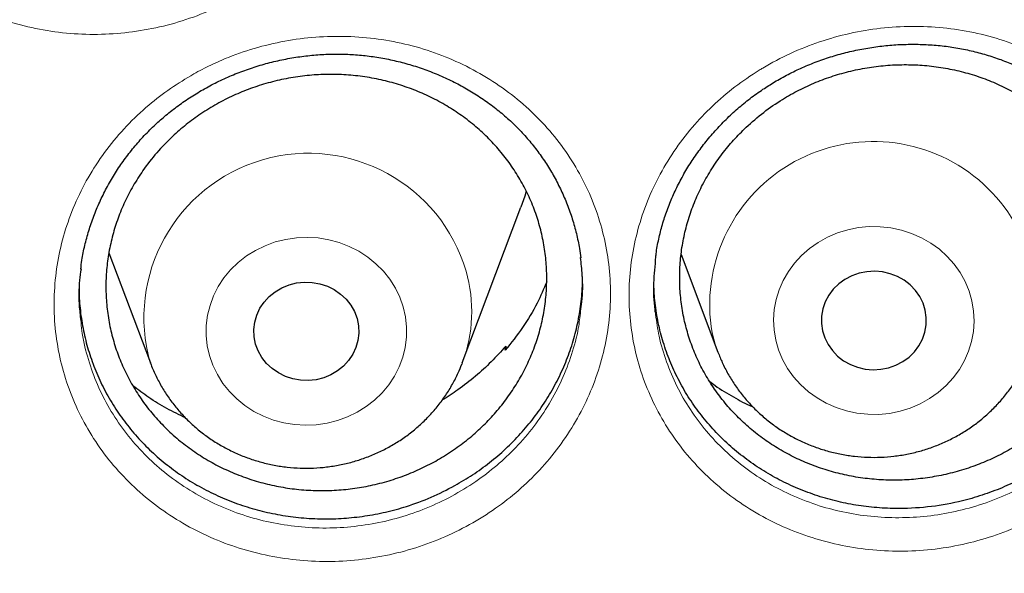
# Model space of a CAD drawing. Header units: millimetres. Extents: x 8 to 778, y 12 to 1829.
# Tile 308 of 334: x 389.25 to 396.75, y 1676.36 to 1680.58. Entities that reach past the tile are written whole.
import ezdxf

# ---------------------------------------------------------------- set-up
doc = ezdxf.new("R2010")
doc.units = ezdxf.units.MM

msp = doc.modelspace()

# ---------------------------------------------------------------- linework, layer by layer
at = {"color": 7, "linetype": 'Continuous', "lineweight": 30}
for p, q in [((392.6256, 1677.9612), (393.0726, 1679.1495)), ((389.9331, 1678.8019), (390.2494, 1677.9612)), ((394.2926, 1678.7885), (394.5727, 1678.0437)), ((392.9527, 1678.0582), (392.956, 1678.0898)), ((392.956, 1678.0898), (392.9602, 1678.0675)), ((394.5727, 1678.0437), (394.5765, 1678.034)), ((392.6256, 1677.9612), (392.622, 1677.9518))]:
    msp.add_line(p, q, dxfattribs=at)
at = {"color": 7, "linetype": 'Continuous', "lineweight": 30, "flags": 128}
for points in [[(393.1131, 1679.2724), (393.1012, 1679.2326), (393.0726, 1679.1495)], [(395.3696, 1678.2072), (395.3863, 1678.1534), (395.4115, 1678.1025), (395.4444, 1678.0556), (395.4844, 1678.014), (395.5306, 1677.9783), (395.5819, 1677.9496), (395.6372, 1677.9283), (395.6953, 1677.915), (395.7548, 1677.91), (395.8145, 1677.9133), (395.873, 1677.925), (395.929, 1677.9447), (395.9812, 1677.972), (396.0285, 1678.0063), (396.0698, 1678.0469), (396.1042, 1678.0927), (396.131, 1678.1429), (396.1494, 1678.1962), (396.1592, 1678.2516), (396.1601, 1678.3077), (396.1521, 1678.3632), (396.1353, 1678.4171), (396.1102, 1678.468), (396.0773, 1678.5148), (396.0373, 1678.5565), (395.9911, 1678.5921), (395.9398, 1678.6209), (395.8844, 1678.6421), (395.8264, 1678.6554), (395.7668, 1678.6605), (395.7071, 1678.6571), (395.6487, 1678.6454), (395.5927, 1678.6257), (395.5405, 1678.5984), (395.4932, 1678.5641), (395.4519, 1678.5236), (395.4174, 1678.4777), (395.3907, 1678.4275), (395.3722, 1678.3742), (395.3624, 1678.3189), (395.3615, 1678.2628), (395.3696, 1678.2072)], [(391.8239, 1678.2999), (391.835, 1678.2447), (391.8372, 1678.1887), (391.8305, 1678.133), (391.8151, 1678.0788), (391.7912, 1678.0274), (391.7593, 1677.9799), (391.7203, 1677.9374), (391.675, 1677.9008), (391.6244, 1677.8709), (391.5696, 1677.8485), (391.5119, 1677.834), (391.4525, 1677.8277), (391.3927, 1677.8298), (391.334, 1677.8402), (391.2775, 1677.8588), (391.2247, 1677.885), (391.1766, 1677.9183), (391.1343, 1677.9579), (391.0988, 1678.0031), (391.0709, 1678.0527), (391.0511, 1678.1056), (391.04, 1678.1607), (391.0378, 1678.2168), (391.0445, 1678.2725), (391.06, 1678.3267), (391.0839, 1678.3781), (391.1157, 1678.4256), (391.1547, 1678.4681), (391.2, 1678.5047), (391.2506, 1678.5345), (391.3054, 1678.5569), (391.3631, 1678.5715), (391.4225, 1678.5777), (391.4823, 1678.5756), (391.541, 1678.5652), (391.5975, 1678.5467), (391.6503, 1678.5205), (391.6984, 1678.4872), (391.7407, 1678.4475), (391.7762, 1678.4024), (391.8041, 1678.3528), (391.8239, 1678.2999)]]:
    msp.add_lwpolyline(points, dxfattribs=at)
at = {"color": 8, "linetype": 'Continuous', "lineweight": 0, "flags": 128}
for points in [[(395.0139, 1678.1363), (395.0354, 1678.0614), (395.0655, 1677.9891), (395.1037, 1677.9203), (395.1496, 1677.8558), (395.2026, 1677.7963), (395.2623, 1677.7425), (395.3277, 1677.6951), (395.3983, 1677.6547), (395.4731, 1677.6216), (395.5512, 1677.5963), (395.6318, 1677.5791), (395.714, 1677.5701), (395.7967, 1677.5696), (395.8789, 1677.5774), (395.9598, 1677.5935), (396.0384, 1677.6178), (396.1136, 1677.6498), (396.1848, 1677.6893), (396.251, 1677.7358), (396.3114, 1677.7888), (396.3654, 1677.8475), (396.4123, 1677.9114), (396.4516, 1677.9797), (396.4827, 1678.0516), (396.5054, 1678.1262), (396.5194, 1678.2026), (396.5245, 1678.28), (396.5206, 1678.3575), (396.5078, 1678.4342), (396.4862, 1678.5091), (396.4562, 1678.5813), (396.418, 1678.6501), (396.3721, 1678.7147), (396.319, 1678.7741), (396.2594, 1678.8279), (396.1939, 1678.8753), (396.1234, 1678.9158), (396.0486, 1678.9488), (395.9704, 1678.9742), (395.8898, 1678.9914), (395.8077, 1679.0003), (395.725, 1679.0009), (395.6427, 1678.993), (395.5619, 1678.9769), (395.4833, 1678.9527), (395.408, 1678.9206), (395.3369, 1678.8811), (395.2707, 1678.8346), (395.2102, 1678.7817), (395.1562, 1678.7229), (395.1094, 1678.659), (395.0701, 1678.5907), (395.0389, 1678.5189), (395.0162, 1678.4443), (395.0023, 1678.3678), (394.9972, 1678.2904), (395.0011, 1678.2129), (395.0139, 1678.1363)], [(392.1751, 1678.3882), (392.1922, 1678.3122), (392.2004, 1678.2351), (392.1996, 1678.1575), (392.1899, 1678.0804), (392.1714, 1678.0048), (392.1443, 1677.9315), (392.1089, 1677.8614), (392.0657, 1677.7953), (392.015, 1677.734), (391.9576, 1677.6782), (391.8941, 1677.6285), (391.8253, 1677.5855), (391.7519, 1677.5498), (391.6748, 1677.5217), (391.5949, 1677.5017), (391.5132, 1677.4898), (391.4306, 1677.4863), (391.3481, 1677.4912), (391.2666, 1677.5044), (391.1871, 1677.5259), (391.1106, 1677.5552), (391.0379, 1677.5922), (390.9699, 1677.6363), (390.9074, 1677.6871), (390.851, 1677.7438), (390.8016, 1677.806), (390.7596, 1677.8729), (390.7256, 1677.9436), (390.6999, 1678.0173), (390.6828, 1678.0932), (390.6746, 1678.1704), (390.6754, 1678.248), (390.6851, 1678.325), (390.7036, 1678.4006), (390.7307, 1678.4739), (390.7661, 1678.544), (390.8093, 1678.6101), (390.86, 1678.6715), (390.9174, 1678.7273), (390.9809, 1678.777), (391.0497, 1678.8199), (391.1231, 1678.8556), (391.2002, 1678.8837), (391.2801, 1678.9038), (391.3618, 1678.9156), (391.4444, 1678.9191), (391.5269, 1678.9142), (391.6084, 1678.901), (391.6879, 1678.8796), (391.7644, 1678.8502), (391.8371, 1678.8133), (391.9051, 1678.7691), (391.9676, 1678.7184), (392.024, 1678.6616), (392.0734, 1678.5994), (392.1154, 1678.5326), (392.1494, 1678.4619), (392.1751, 1678.3882)], [(394.5284, 1678.1914), (394.5547, 1678.0955), (394.5727, 1678.0437)]]:
    msp.add_lwpolyline(points, dxfattribs=at)
at = {"color": 8, "linetype": 'Continuous', "lineweight": 0}
for centre, radius, start, end in [((395.7561, 1678.404), 1.246, 343.19569, 189.82156), ((391.4529, 1678.3076), 1.2524, 16.37191, 195.98576), ((391.5838, 1678.3546), 1.1136, 339.31571, 15.95057)]:
    msp.add_arc(centre, radius, start, end, dxfattribs=at)
for points, knots in [([(374.4372, 1707.7458), (374.9494, 1707.7397), (375.9737, 1707.7275), (377.5073, 1707.6288), (379.0349, 1707.4715), (380.5537, 1707.2502), (382.0516, 1706.9684), (383.5261, 1706.6277), (384.9748, 1706.2299), (386.4038, 1705.7738), (387.819, 1705.2571), (389.2173, 1704.6796), (390.5954, 1704.0412), (391.9422, 1703.3466), (393.2551, 1702.597), (394.524, 1701.7988), (395.7473, 1700.9546), (396.9235, 1700.067), (398.0577, 1699.1326), (399.1544, 1698.1471), (400.2107, 1697.1115), (401.2235, 1696.027), (402.1844, 1694.9016), (403.0917, 1693.7378), (403.9385, 1692.5447), (404.7243, 1691.3256), (405.4489, 1690.0833), (406.1156, 1688.8127), (406.7269, 1687.5085), (407.2804, 1686.1725), (407.7736, 1684.8069), (408.2025, 1683.4222), (408.5657, 1682.0212), (408.8623, 1680.615), (409.0877, 1679.2063), (409.2271, 1678.0849), (409.2687, 1677.4296), (409.2804, 1677.2455)], [0, 0, 0, 0, 0.0292964, 0.0585927, 0.0878891, 0.1171854, 0.1464818, 0.1752551, 0.2040284, 0.2328017, 0.261575, 0.2908713, 0.3201677, 0.3494641, 0.3787604, 0.4080568, 0.4368301, 0.4656034, 0.4943767, 0.52315, 0.5524463, 0.5817427, 0.611039, 0.6403354, 0.6696318, 0.6984051, 0.7271784, 0.7559517, 0.7847249, 0.8140213, 0.8433177, 0.872614, 0.9019104, 0.9312068, 0.95998, 0.9887533, 1, 1, 1, 1]), ([(374.4372, 1706.3241), (373.9406, 1706.3182), (372.9475, 1706.3064), (371.4606, 1706.2107), (369.9795, 1706.0582), (368.5071, 1705.8436), (367.0548, 1705.5704), (365.6252, 1705.2401), (364.2206, 1704.8544), (362.8351, 1704.4122), (361.463, 1703.9113), (360.1073, 1703.3514), (358.7712, 1702.7324), (357.4655, 1702.0589), (356.1925, 1701.3322), (354.9622, 1700.5583), (353.7762, 1699.7398), (352.6359, 1698.8792), (351.5362, 1697.9733), (350.4729, 1697.0178), (349.4488, 1696.0138), (348.4669, 1694.9623), (347.5352, 1693.8712), (346.6556, 1692.7428), (345.8346, 1691.5861), (345.0727, 1690.4041), (344.3702, 1689.1996), (343.7238, 1687.9678), (343.1311, 1686.7033), (342.5945, 1685.408), (342.1162, 1684.084), (341.7005, 1682.7415), (341.3481, 1681.3831), (341.0614, 1680.0197), (340.8397, 1678.6541), (340.6819, 1677.2891), (340.5872, 1675.919), (340.5554, 1674.538), (340.5879, 1673.1486), (340.6862, 1671.7536), (340.8497, 1670.3641), (341.0782, 1668.9826), (341.3694, 1667.6201), (341.7215, 1666.2788), (342.1326, 1664.9611), (342.6039, 1663.6612), (343.1379, 1662.3739), (343.7346, 1661.102), (344.3944, 1659.8485), (345.1123, 1658.6234), (345.8868, 1657.4291), (346.7117, 1656.2749), (347.5841, 1655.1621), (348.5014, 1654.0923), (349.467, 1653.0606), (350.4854, 1652.0629), (351.5556, 1651.1021), (352.6764, 1650.1809), (353.8393, 1649.3068), (355.042, 1648.4816), (356.2749, 1647.7113), (357.5348, 1646.9965), (358.8186, 1646.3374), (360.1316, 1645.7309), (361.4794, 1645.1749), (362.86, 1644.6714), (364.2712, 1644.2228), (365.7022, 1643.8327), (367.15, 1643.5021), (368.6032, 1643.2331), (370.0587, 1643.0251), (371.5137, 1642.8771), (372.9741, 1642.7882), (374.4461, 1642.7584), (375.9269, 1642.7889), (377.4138, 1642.8811), (378.8949, 1643.0345), (380.3673, 1643.2488), (381.8197, 1643.5221), (383.2493, 1643.8525), (384.6538, 1644.2381), (386.0393, 1644.6803), (387.4114, 1645.1813), (388.7671, 1645.7412), (390.1032, 1646.3601), (391.409, 1647.0336), (392.6819, 1647.7603), (393.9122, 1648.5342), (395.0982, 1649.3527), (396.2386, 1650.2133), (397.3382, 1651.1193), (398.4016, 1652.0747), (399.4257, 1653.0787), (400.4076, 1654.1303), (401.3392, 1655.2213), (402.2189, 1656.3497), (403.0399, 1657.5064), (403.8017, 1658.6885), (404.5043, 1659.8929), (405.1507, 1661.1248), (405.7434, 1662.3892), (406.28, 1663.6845), (406.7582, 1665.0086), (407.1739, 1666.3511), (407.5263, 1667.7094), (407.813, 1669.0728), (408.0348, 1670.4384), (408.1925, 1671.8034), (408.2873, 1673.1736), (408.3191, 1674.5546), (408.2865, 1675.9439), (408.1883, 1677.3389), (408.0247, 1678.7284), (407.7963, 1680.1099), (407.505, 1681.4725), (407.1529, 1682.8137), (406.7418, 1684.1315), (406.2705, 1685.4313), (405.7366, 1686.7187), (405.1398, 1687.9906), (404.48, 1689.2441), (403.7622, 1690.4691), (402.9876, 1691.6634), (402.1627, 1692.8177), (401.2903, 1693.9304), (400.3731, 1695.0003), (399.4074, 1696.032), (398.389, 1697.0296), (397.3189, 1697.9904), (396.198, 1698.9116), (395.0351, 1699.7857), (393.8324, 1700.611), (392.5995, 1701.3812), (391.3396, 1702.096), (390.0558, 1702.7551), (388.7428, 1703.3616), (387.395, 1703.9176), (386.0144, 1704.4211), (384.6032, 1704.8698), (383.1723, 1705.2598), (381.7244, 1705.5904), (380.2712, 1705.8593), (378.8157, 1706.0676), (377.3607, 1706.2147), (375.9003, 1706.307), (374.9249, 1706.3184), (374.4372, 1706.3241)], [0, 0, 0, 0, 0.007, 0.014, 0.021, 0.028, 0.035, 0.041875, 0.04875, 0.055625, 0.0625, 0.0695, 0.0765, 0.0835, 0.0905, 0.0975, 0.104375, 0.11125, 0.118125, 0.125, 0.132, 0.139, 0.146, 0.153, 0.16, 0.166875, 0.17375, 0.180625, 0.1875, 0.1945, 0.2015, 0.2085, 0.2155, 0.2225, 0.229375, 0.23625, 0.243125, 0.25, 0.257, 0.264, 0.271, 0.278, 0.285, 0.291875, 0.29875, 0.305625, 0.3125, 0.3195, 0.3265, 0.3335, 0.3405, 0.3475, 0.354375, 0.36125, 0.368125, 0.375, 0.382, 0.389, 0.396, 0.403, 0.41, 0.416875, 0.42375, 0.430625, 0.4375, 0.4445, 0.4515, 0.4585, 0.4655, 0.4725, 0.479375, 0.48625, 0.493125, 0.5, 0.507, 0.514, 0.521, 0.528, 0.535, 0.541875, 0.54875, 0.555625, 0.5625, 0.5695, 0.5765, 0.5835, 0.5905, 0.5975, 0.604375, 0.61125, 0.618125, 0.625, 0.632, 0.639, 0.646, 0.653, 0.66, 0.666875, 0.67375, 0.680625, 0.6875, 0.6945, 0.7015, 0.7085, 0.7155, 0.7225, 0.729375, 0.73625, 0.743125, 0.75, 0.757, 0.764, 0.771, 0.778, 0.785, 0.791875, 0.79875, 0.805625, 0.8125, 0.8195, 0.8265, 0.8335, 0.8405, 0.8475, 0.854375, 0.86125, 0.868125, 0.875, 0.882, 0.889, 0.896, 0.903, 0.91, 0.916875, 0.92375, 0.930625, 0.9375, 0.9445, 0.9515, 0.9585, 0.9655, 0.9725, 0.979375, 0.98625, 0.993125, 1, 1, 1, 1]), ([(388.7495, 1684.1755), (388.7918, 1684.1997), (388.8766, 1684.2481), (389.0371, 1684.3229), (389.2324, 1684.3948), (389.4641, 1684.453), (389.7007, 1684.4865), (389.9393, 1684.4941), (390.1768, 1684.4767), (390.4106, 1684.4343), (390.6374, 1684.3664), (390.8545, 1684.2749), (391.0591, 1684.1609), (391.2479, 1684.0252), (391.4193, 1683.8702), (391.5711, 1683.6979), (391.7007, 1683.5098), (391.8073, 1683.3091), (391.8895, 1683.0979), (391.9454, 1682.8788), (391.9753, 1682.6548), (391.9789, 1682.4285), (391.955, 1682.2028), (391.9048, 1681.9804), (391.8291, 1681.7644), (391.728, 1681.5577), (391.604, 1681.3626), (391.4605, 1681.1846), (391.3005, 1681.0257), (391.1243, 1680.883), (390.929, 1680.757), (390.7166, 1680.6503), (390.4935, 1680.5663), (390.2623, 1680.5069), (390.026, 1680.4722), (389.7874, 1680.4625), (389.5496, 1680.4788), (389.3156, 1680.5202), (389.0883, 1680.586), (388.8711, 1680.6763), (388.6661, 1680.789), (388.476, 1680.9228), (388.3037, 1681.0768), (388.1508, 1681.2484), (388.0193, 1681.4352), (387.9117, 1681.6353), (387.8283, 1681.8457), (387.7699, 1682.0643), (387.7386, 1682.2885), (387.7339, 1682.5154), (387.7556, 1682.7417), (387.8044, 1682.9644), (387.8789, 1683.1809), (387.978, 1683.3885), (388.1014, 1683.5842), (388.2463, 1683.7661), (388.4054, 1683.9254), (388.5731, 1684.0633), (388.6907, 1684.1381), (388.7495, 1684.1755)], [0, 0, 0, 0, 0.011058, 0.022116, 0.039991, 0.057922, 0.075795, 0.093669, 0.111598, 0.129471, 0.147381, 0.165348, 0.183258, 0.201138, 0.219076, 0.236956, 0.254819, 0.27274, 0.290603, 0.308454, 0.326362, 0.344213, 0.362094, 0.380032, 0.397912, 0.415758, 0.43366, 0.451504, 0.468405, 0.485307, 0.503178, 0.521107, 0.538979, 0.556845, 0.574768, 0.592634, 0.610521, 0.628465, 0.646353, 0.664227, 0.682158, 0.700033, 0.717913, 0.73585, 0.75373, 0.771569, 0.789464, 0.807304, 0.825212, 0.843179, 0.861089, 0.878966, 0.8969, 0.914777, 0.932624, 0.950528, 0.968375, 0.984187, 1, 1, 1, 1]), ([(394.8876, 1680.1938), (394.8966, 1680.1993), (394.973, 1680.246), (395.1233, 1680.3246), (395.3453, 1680.4129), (395.5757, 1680.4776), (395.8118, 1680.5169), (396.0503, 1680.5313), (396.2883, 1680.5206), (396.5226, 1680.4841), (396.7503, 1680.423), (396.9691, 1680.3384), (397.1756, 1680.2302), (397.3675, 1680.1005), (397.5423, 1679.9513), (397.697, 1679.7839), (397.8307, 1679.6011), (397.9418, 1679.4047), (398.028, 1679.1969), (398.089, 1678.9805), (398.124, 1678.7586), (398.1318, 1678.534), (398.1132, 1678.3096), (398.0685, 1678.0876), (397.9972, 1677.8712), (397.9011, 1677.6629), (397.7814, 1677.4653), (397.6389, 1677.2816), (397.4763, 1677.1134), (397.2996, 1676.9664), (397.1124, 1676.8415), (396.9126, 1676.735), (396.6962, 1676.6472), (396.4655, 1676.5806), (396.2293, 1676.5387), (395.9906, 1676.5229), (395.7526, 1676.5319), (395.5176, 1676.566), (395.2889, 1676.6257), (395.069, 1676.7092), (394.8612, 1676.8155), (394.6685, 1676.9439), (394.4928, 1677.092), (394.336, 1677.258), (394.201, 1677.4404), (394.0885, 1677.6364), (394.0002, 1677.8434), (393.9379, 1678.0592), (393.9015, 1678.2807), (393.8913, 1678.5052), (393.9086, 1678.73), (393.952, 1678.9522), (394.0211, 1679.1691), (394.1158, 1679.3775), (394.2338, 1679.5754), (394.372, 1679.7577), (394.5286, 1679.9219), (394.6988, 1680.0693), (394.8247, 1680.1523), (394.8876, 1680.1938)], [0, 0, 0, 0, 0.0023924, 0.0203113, 0.0382876, 0.0562071, 0.0741223, 0.0920949, 0.1100105, 0.1278998, 0.1458465, 0.1637368, 0.181652, 0.199625, 0.2175405, 0.2353855, 0.2532869, 0.2711312, 0.2890118, 0.3069497, 0.3248302, 0.34266, 0.3605462, 0.3783756, 0.3962452, 0.4141719, 0.4320415, 0.4499022, 0.4678196, 0.4856804, 0.5022691, 0.5188576, 0.5368392, 0.5548773, 0.5728563, 0.5907593, 0.6087184, 0.6266199, 0.6445599, 0.6625572, 0.6804967, 0.6983814, 0.716323, 0.7342074, 0.7520876, 0.770025, 0.787905, 0.8057572, 0.8236662, 0.8415183, 0.8593691, 0.8772767, 0.8951271, 0.9129581, 0.9308447, 0.9486737, 0.9657663, 0.982908, 1, 1, 1, 1]), ([(390.5798, 1680.1652), (390.6228, 1680.1883), (390.7087, 1680.2343), (390.8711, 1680.3048), (391.0682, 1680.3717), (391.3013, 1680.424), (391.5385, 1680.4517), (391.7771, 1680.4536), (392.0139, 1680.4306), (392.2462, 1680.3828), (392.4707, 1680.3098), (392.685, 1680.2136), (392.886, 1680.0952), (393.0708, 1679.9556), (393.2374, 1679.7972), (393.384, 1679.622), (393.508, 1679.4317), (393.6085, 1679.2293), (393.6843, 1679.0171), (393.7337, 1678.7976), (393.7569, 1678.574), (393.7537, 1678.3487), (393.7231, 1678.1246), (393.6664, 1677.9045), (393.5843, 1677.6914), (393.4773, 1677.4883), (393.3476, 1677.2972), (393.1991, 1677.1236), (393.0347, 1676.9694), (392.8546, 1676.8317), (392.6558, 1676.711), (392.4406, 1676.6099), (392.2153, 1676.5316), (391.9825, 1676.4781), (391.7455, 1676.4492), (391.5069, 1676.4452), (391.2699, 1676.4671), (391.0373, 1676.5138), (390.8122, 1676.5848), (390.5978, 1676.6798), (390.3963, 1676.7969), (390.2103, 1676.9347), (390.0426, 1677.0922), (389.8949, 1677.2666), (389.769, 1677.4557), (389.6674, 1677.6575), (389.5904, 1677.869), (389.5386, 1678.088), (389.5139, 1678.3119), (389.516, 1678.5378), (389.5444, 1678.7625), (389.5998, 1678.9829), (389.6806, 1679.1965), (389.7858, 1679.4007), (389.9148, 1679.5924), (390.0649, 1679.7699), (390.2285, 1679.9245), (390.4002, 1680.0577), (390.52, 1680.1294), (390.5798, 1680.1652)], [0, 0, 0, 0, 0.011035, 0.022071, 0.039943, 0.05787, 0.07574, 0.093616, 0.111549, 0.129424, 0.147341, 0.165316, 0.183233, 0.201122, 0.219069, 0.236958, 0.254827, 0.272754, 0.290624, 0.308477, 0.326386, 0.344238, 0.362114, 0.380048, 0.397924, 0.415762, 0.433655, 0.451491, 0.468377, 0.485263, 0.503132, 0.521059, 0.538929, 0.556793, 0.574715, 0.592579, 0.610471, 0.62842, 0.646312, 0.664194, 0.682134, 0.700016, 0.717905, 0.735851, 0.75374, 0.771583, 0.789484, 0.807328, 0.825235, 0.843201, 0.861111, 0.878982, 0.89691, 0.914782, 0.93262, 0.950514, 0.968353, 0.984176, 1, 1, 1, 1]), ([(394.0977, 1678.3303), (394.1055, 1678.2751), (394.1228, 1678.153), (394.1777, 1677.9696), (394.2572, 1677.7822), (394.3591, 1677.605), (394.4813, 1677.4401), (394.6232, 1677.2901), (394.7822, 1677.1565), (394.9566, 1677.0406), (395.1446, 1676.9449), (395.3435, 1676.8698), (395.5505, 1676.8163), (395.7631, 1676.786), (395.9785, 1676.7784), (396.1944, 1676.7933), (396.4081, 1676.8317), (396.6168, 1676.8926), (396.8126, 1676.9726), (396.9933, 1677.0695), (397.1626, 1677.183), (397.3224, 1677.3164), (397.4696, 1677.4691), (397.5986, 1677.6358), (397.7067, 1677.8149), (397.7942, 1678.0038), (397.8568, 1678.2), (397.8902, 1678.3406), (397.896, 1678.4152), (397.8966, 1678.4222)], [0, 0, 0, 0, 0.031884, 0.070541, 0.109258, 0.1481, 0.186818, 0.225548, 0.264402, 0.303133, 0.341981, 0.380954, 0.419803, 0.458577, 0.497477, 0.536255, 0.575189, 0.614251, 0.653191, 0.689103, 0.725014, 0.763694, 0.802496, 0.841176, 0.87987, 0.918688, 0.957383, 0.995994, 1, 1, 1, 1]), ([(389.7212, 1678.2692), (389.7238, 1678.2411), (389.7329, 1678.1456), (389.7742, 1677.9865), (389.8428, 1677.7949), (389.935, 1677.6123), (390.0489, 1677.4412), (390.1826, 1677.2836), (390.3343, 1677.1413), (390.5027, 1677.0169), (390.685, 1676.9112), (390.8791, 1676.8255), (391.0828, 1676.7617), (391.2933, 1676.7199), (391.5078, 1676.7005), (391.7236, 1676.7045), (391.9381, 1676.7311), (392.1487, 1676.78), (392.3525, 1676.8512), (392.5472, 1676.9432), (392.7271, 1677.0529), (392.8902, 1677.178), (393.0391, 1677.3179), (393.1735, 1677.4754), (393.2907, 1677.6487), (393.3878, 1677.8328), (393.4613, 1678.026), (393.509, 1678.2009), (393.5218, 1678.3118), (393.5268, 1678.3548)], [0, 0, 0, 0, 0.016037, 0.054502, 0.093088, 0.131551, 0.170096, 0.208766, 0.247312, 0.285852, 0.324515, 0.363056, 0.401613, 0.440293, 0.478851, 0.51735, 0.555972, 0.594471, 0.632977, 0.671604, 0.710108, 0.746525, 0.782942, 0.821376, 0.859936, 0.898376, 0.936892, 0.975533, 1, 1, 1, 1])]:
    msp.add_open_spline(points, degree=3, knots=knots, dxfattribs=at)
at = {"color": 7, "linetype": 'Continuous', "lineweight": 30}
for points, knots in [([(341.9115, 1678.1609), (341.9236, 1678.2583), (341.9553, 1678.5133), (342.0154, 1678.9249), (342.0909, 1679.3956), (342.1744, 1679.8651), (342.2656, 1680.3334), (342.3645, 1680.8003), (342.4712, 1681.2656), (342.5855, 1681.7294), (342.7074, 1682.1915), (342.837, 1682.6517), (342.9742, 1683.11), (343.1189, 1683.5662), (343.2712, 1684.0203), (343.4309, 1684.4721), (343.5981, 1684.9215), (343.7727, 1685.3685), (343.9546, 1685.8128), (344.1439, 1686.2545), (344.3405, 1686.6933), (344.5442, 1687.1293), (344.7552, 1687.5622), (344.9733, 1687.992), (345.1984, 1688.4186), (345.4306, 1688.8419), (345.6697, 1689.2617), (345.9158, 1689.678), (346.1687, 1690.0907), (346.4284, 1690.4996), (346.6948, 1690.9048), (346.9679, 1691.306), (347.2475, 1691.7032), (347.5337, 1692.0963), (347.8264, 1692.4851), (348.1255, 1692.8697), (348.4308, 1693.2499), (348.7424, 1693.6256), (349.0602, 1693.9967), (349.3841, 1694.3631), (349.714, 1694.7249), (350.0498, 1695.0817), (350.3915, 1695.4337), (350.7389, 1695.7806), (351.0921, 1696.1224), (351.4508, 1696.4591), (351.8151, 1696.7905), (352.1848, 1697.1166), (352.5598, 1697.4373), (352.9401, 1697.7525), (353.3256, 1698.0621), (353.7161, 1698.3661), (354.1116, 1698.6643), (354.512, 1698.9568), (354.9171, 1699.2434), (355.327, 1699.5241), (355.7414, 1699.7988), (356.1603, 1700.0675), (356.5837, 1700.33), (357.0112, 1700.5864), (357.443, 1700.8365), (357.8789, 1701.0803), (358.3187, 1701.3178), (358.7624, 1701.5488), (359.2099, 1701.7733), (359.661, 1701.9913), (360.1157, 1702.2028), (360.5738, 1702.4076), (361.0353, 1702.6057), (361.4999, 1702.7971), (361.9677, 1702.9817), (362.4384, 1703.1595), (362.9121, 1703.3304), (363.3885, 1703.4945), (363.8675, 1703.6515), (364.3491, 1703.8017), (364.8332, 1703.9447), (365.3195, 1704.0808), (365.808, 1704.2097), (366.2986, 1704.3316), (366.7911, 1704.4463), (367.2855, 1704.5538), (367.7816, 1704.6541), (368.2793, 1704.7472), (368.7784, 1704.8331), (369.279, 1704.9117), (369.7807, 1704.983), (370.2836, 1705.047), (370.7875, 1705.1037), (371.2922, 1705.1531), (371.7977, 1705.1951), (372.3039, 1705.2298), (372.8105, 1705.2571), (373.3176, 1705.2771), (373.8249, 1705.2897), (374.3324, 1705.2949), (374.8398, 1705.2927), (375.3472, 1705.2832), (375.8544, 1705.2663), (376.3612, 1705.242), (376.8676, 1705.2104), (377.3734, 1705.1714), (377.8785, 1705.125), (378.3827, 1705.0714), (378.886, 1705.0104), (379.3882, 1704.9421), (379.8893, 1704.8665), (380.389, 1704.7836), (380.8873, 1704.6935), (381.3841, 1704.5961), (381.8792, 1704.4916), (382.3725, 1704.3799), (382.8639, 1704.261), (383.3533, 1704.1349), (383.8405, 1704.0018), (384.3255, 1703.8617), (384.8081, 1703.7144), (385.2882, 1703.5602), (385.7657, 1703.3991), (386.2405, 1703.231), (386.7125, 1703.056), (387.1815, 1702.8742), (387.6474, 1702.6857), (388.1102, 1702.4903), (388.5697, 1702.2883), (389.0258, 1702.0796), (389.4784, 1701.8643), (389.9274, 1701.6424), (390.3726, 1701.4141), (390.8141, 1701.1793), (391.2516, 1700.9381), (391.6851, 1700.6906), (392.1144, 1700.4368), (392.5395, 1700.1769), (392.9602, 1699.9107), (393.3765, 1699.6385), (393.7883, 1699.3603), (394.1954, 1699.0761), (394.5977, 1698.7861), (394.9953, 1698.4902), (395.3878, 1698.1886), (395.7754, 1697.8813), (396.1578, 1697.5684), (396.535, 1697.25), (396.9069, 1696.9262), (397.2735, 1696.597), (397.6345, 1696.2625), (397.99, 1695.9228), (398.3398, 1695.5779), (398.6838, 1695.2281), (399.0221, 1694.8732), (399.3544, 1694.5135), (399.6808, 1694.1491), (400.0011, 1693.7799), (400.3153, 1693.4061), (400.6232, 1693.0277), (400.9249, 1692.645), (401.2202, 1692.2579), (401.5091, 1691.8666), (401.7914, 1691.4711), (402.0672, 1691.0715), (402.3364, 1690.668), (402.5989, 1690.2607), (402.8546, 1689.8495), (403.1035, 1689.4347), (403.3455, 1689.0163), (403.5806, 1688.5945), (403.8086, 1688.1693), (404.0297, 1687.7408), (404.2436, 1687.3092), (404.4503, 1686.8745), (404.6499, 1686.4369), (404.8422, 1685.9964), (405.0272, 1685.5531), (405.2048, 1685.1072), (405.3751, 1684.6588), (405.5379, 1684.208), (405.6932, 1683.7549), (405.8411, 1683.2995), (405.9814, 1682.8421), (406.1141, 1682.3827), (406.2393, 1681.9214), (406.3568, 1681.4583), (406.4666, 1680.9936), (406.5687, 1680.5273), (406.6631, 1680.0597), (406.7498, 1679.5907), (406.8288, 1679.1205), (406.8996, 1678.6491), (406.955, 1678.2428), (406.9837, 1677.9932), (406.9942, 1677.9015)], [0, 0, 0, 0, 0.003286, 0.008601, 0.013916, 0.019231, 0.024547, 0.029862, 0.035177, 0.040492, 0.045807, 0.051122, 0.056437, 0.061752, 0.067067, 0.072382, 0.077697, 0.083012, 0.088327, 0.093642, 0.098956, 0.104271, 0.109586, 0.1149, 0.120215, 0.125529, 0.130844, 0.136158, 0.141473, 0.146787, 0.152101, 0.157415, 0.16273, 0.168044, 0.173358, 0.178672, 0.183986, 0.1893, 0.194614, 0.199927, 0.205241, 0.210555, 0.215868, 0.221182, 0.226496, 0.231809, 0.237123, 0.242436, 0.247749, 0.253063, 0.258376, 0.263689, 0.269003, 0.274316, 0.279629, 0.284942, 0.290255, 0.295568, 0.300881, 0.306194, 0.311507, 0.31682, 0.322133, 0.327445, 0.332758, 0.338071, 0.343384, 0.348696, 0.354009, 0.359322, 0.364634, 0.369947, 0.37526, 0.380572, 0.385885, 0.391197, 0.39651, 0.401822, 0.407135, 0.412447, 0.417759, 0.423072, 0.428384, 0.433697, 0.439009, 0.444321, 0.449634, 0.454946, 0.460258, 0.465571, 0.470883, 0.476195, 0.481508, 0.48682, 0.492132, 0.497444, 0.502757, 0.508069, 0.513381, 0.518694, 0.524006, 0.529318, 0.53463, 0.539943, 0.545255, 0.550567, 0.55588, 0.561192, 0.566504, 0.571817, 0.577129, 0.582441, 0.587754, 0.593066, 0.598379, 0.603691, 0.609003, 0.614316, 0.619628, 0.624941, 0.630253, 0.635566, 0.640878, 0.646191, 0.651504, 0.656816, 0.662129, 0.667442, 0.672754, 0.678067, 0.68338, 0.688692, 0.694005, 0.699318, 0.704631, 0.709944, 0.715257, 0.72057, 0.725883, 0.731196, 0.736509, 0.741822, 0.747135, 0.752449, 0.757762, 0.763075, 0.768388, 0.773702, 0.779015, 0.784329, 0.789642, 0.794956, 0.80027, 0.805583, 0.810897, 0.816211, 0.821525, 0.826838, 0.832152, 0.837466, 0.84278, 0.848094, 0.853409, 0.858723, 0.864037, 0.869351, 0.874666, 0.87998, 0.885294, 0.890609, 0.895923, 0.901238, 0.906553, 0.911867, 0.917182, 0.922497, 0.927812, 0.933126, 0.938441, 0.943756, 0.949071, 0.954386, 0.959701, 0.965016, 0.970331, 0.975647, 0.980962, 0.986277, 0.991592, 0.996907, 1, 1, 1, 1]), ([(395.0035, 1680.1036), (395.0208, 1680.1137), (395.0725, 1680.1439), (395.1617, 1680.1897), (395.272, 1680.2387), (395.386, 1680.2812), (395.5031, 1680.3173), (395.6228, 1680.3465), (395.7444, 1680.3687), (395.8672, 1680.3837), (395.9904, 1680.3914), (396.1134, 1680.3918), (396.2353, 1680.3848), (396.3556, 1680.3705), (396.4734, 1680.349), (396.5885, 1680.3204), (396.7014, 1680.2848), (396.8123, 1680.2421), (396.921, 1680.1924), (397.0268, 1680.1358), (397.129, 1680.0727), (397.2268, 1680.0034), (397.3195, 1679.9284), (397.4065, 1679.8483), (397.4871, 1679.7636), (397.561, 1679.6748), (397.6277, 1679.5825), (397.6873, 1679.4865), (397.7403, 1679.3865), (397.7867, 1679.2826), (397.8264, 1679.1749), (397.8586, 1679.0642), (397.8828, 1678.9574), (397.8924, 1678.887), (397.8968, 1678.8549)], [0, 0, 0, 0, 0.015763, 0.047058, 0.078509, 0.110184, 0.142057, 0.174088, 0.206229, 0.238421, 0.27059, 0.302668, 0.334599, 0.366337, 0.397841, 0.429019, 0.460256, 0.491881, 0.52384, 0.556062, 0.588465, 0.62096, 0.653439, 0.685792, 0.717937, 0.749804, 0.781342, 0.812613, 0.844094, 0.875928, 0.908025, 0.940335, 0.972795, 1, 1, 1, 1]), ([(390.3565, 1679.8403), (390.3717, 1679.853), (390.4172, 1679.8908), (390.4969, 1679.9499), (390.5971, 1680.0155), (390.702, 1680.0754), (390.8113, 1680.1295), (390.9244, 1680.1772), (391.0408, 1680.2184), (391.1596, 1680.2527), (391.2804, 1680.2799), (391.4022, 1680.2999), (391.5244, 1680.3124), (391.6463, 1680.3176), (391.7672, 1680.3153), (391.8867, 1680.3056), (392.0052, 1680.2887), (392.1231, 1680.2645), (392.2401, 1680.2331), (392.3555, 1680.1944), (392.4685, 1680.1488), (392.5783, 1680.0965), (392.6842, 1680.0378), (392.7853, 1679.973), (392.881, 1679.9028), (392.9707, 1679.8276), (393.0541, 1679.7477), (393.1311, 1679.6631), (393.2023, 1679.5736), (393.2677, 1679.4792), (393.327, 1679.38), (393.3798, 1679.2767), (393.4257, 1679.1698), (393.4644, 1679.06), (393.4953, 1678.9479), (393.5166, 1678.8487), (393.5243, 1678.7865), (393.5273, 1678.7628)], [0, 0, 0, 0, 0.014443, 0.043177, 0.072051, 0.101127, 0.130383, 0.159783, 0.189283, 0.218832, 0.248362, 0.277811, 0.307127, 0.336266, 0.36519, 0.393821, 0.422462, 0.451455, 0.480751, 0.510285, 0.539984, 0.569763, 0.599524, 0.629166, 0.658614, 0.687806, 0.716693, 0.745327, 0.774147, 0.8033, 0.832703, 0.862309, 0.892063, 0.921904, 0.951767, 0.981572, 1, 1, 1, 1]), ([(394.7878, 1679.7583), (394.7555, 1679.7262), (394.6905, 1679.6619), (394.6032, 1679.5556), (394.524, 1679.4421), (394.4555, 1679.3229), (394.3978, 1679.1995), (394.3514, 1679.0729), (394.3159, 1678.9418), (394.2925, 1678.8094), (394.2808, 1678.6759), (394.281, 1678.5431), (394.2931, 1678.4094), (394.3171, 1678.2783), (394.3527, 1678.1498), (394.3994, 1678.0257), (394.4576, 1677.9045), (394.5264, 1677.7894), (394.6052, 1677.6804), (394.6931, 1677.5789), (394.791, 1677.4838), (394.8967, 1677.3977), (395.0099, 1677.3205), (395.1291, 1677.253), (395.2556, 1677.1947), (395.3864, 1677.1472), (395.5213, 1677.1104), (395.6584, 1677.0846), (395.7993, 1677.0697), (395.9405, 1677.0662), (396.0818, 1677.074), (396.2215, 1677.0929), (396.3609, 1677.1231), (396.4966, 1677.1641), (396.628, 1677.2155), (396.7544, 1677.2768), (396.8766, 1677.3486), (396.9918, 1677.4298), (397.0993, 1677.5194), (397.1981, 1677.6163), (397.2892, 1677.7219), (397.3702, 1677.8335), (397.4412, 1677.9509), (397.5012, 1678.0725), (397.551, 1678.1997), (397.589, 1678.3294), (397.6154, 1678.4614), (397.63, 1678.5939), (397.6329, 1678.7284), (397.6237, 1678.8615), (397.6026, 1678.9932), (397.5701, 1679.1216), (397.5258, 1679.2483), (397.4704, 1679.3699), (397.4043, 1679.4864), (397.3284, 1679.5963), (397.2419, 1679.7009), (397.1466, 1679.7973), (397.0429, 1679.8855), (396.9322, 1679.9646), (396.8132, 1680.0353), (396.6888, 1680.0957), (396.5591, 1680.1458), (396.426, 1680.1851), (396.2879, 1680.214), (396.1483, 1680.2314), (396.0073, 1680.2377), (395.8667, 1680.2328), (395.7251, 1680.2166), (395.586, 1680.1892), (395.4499, 1680.151), (395.3178, 1680.1025), (395.1886, 1680.043), (395.0547, 1679.9674), (394.9184, 1679.8744), (394.8315, 1679.7971), (394.7878, 1679.7583)], [0, 0, 0, 0, 0.013186, 0.026463, 0.040029, 0.053694, 0.06688, 0.080301, 0.093723, 0.107389, 0.12057, 0.133986, 0.147402, 0.161063, 0.174239, 0.187651, 0.201064, 0.21472, 0.227896, 0.241308, 0.25472, 0.268376, 0.281556, 0.294973, 0.308389, 0.322048, 0.335235, 0.348658, 0.36208, 0.375747, 0.388939, 0.402368, 0.415796, 0.429469, 0.442664, 0.455951, 0.469527, 0.483203, 0.496396, 0.509826, 0.523256, 0.536931, 0.55012, 0.563544, 0.576969, 0.590639, 0.603821, 0.617239, 0.630657, 0.64432, 0.657497, 0.67091, 0.684323, 0.69798, 0.711156, 0.724568, 0.73798, 0.751635, 0.764814, 0.778228, 0.791643, 0.805301, 0.818486, 0.831906, 0.845326, 0.858991, 0.872182, 0.885608, 0.899035, 0.912706, 0.925901, 0.939188, 0.952763, 0.966438, 0.983126, 1, 1, 1, 1]), ([(390.4183, 1679.689), (390.4523, 1679.7195), (390.5206, 1679.7806), (390.6335, 1679.8626), (390.754, 1679.937), (390.8804, 1680.0012), (391.0113, 1680.055), (391.1456, 1680.0981), (391.2846, 1680.1309), (391.425, 1680.1523), (391.5661, 1680.1624), (391.707, 1680.1614), (391.8488, 1680.1491), (391.9884, 1680.1254), (392.1246, 1680.0908), (392.2562, 1680.0457), (392.3847, 1679.9896), (392.5067, 1679.9236), (392.6221, 1679.8481), (392.7296, 1679.7641), (392.8303, 1679.6706), (392.9215, 1679.5697), (393.0031, 1679.4619), (393.0744, 1679.3484), (393.1359, 1679.2281), (393.186, 1679.1038), (393.2247, 1678.9758), (393.2517, 1678.8457), (393.2672, 1678.7121), (393.2706, 1678.5784), (393.262, 1678.4446), (393.2417, 1678.3126), (393.2095, 1678.1808), (393.1658, 1678.0527), (393.1109, 1677.9282), (393.0457, 1677.809), (392.9693, 1677.6939), (392.8834, 1677.5857), (392.7884, 1677.4846), (392.6855, 1677.3917), (392.5736, 1677.3062), (392.4552, 1677.2302), (392.3307, 1677.1638), (392.2017, 1677.1077), (392.0669, 1677.0614), (391.9293, 1677.0262), (391.7898, 1677.0022), (391.6493, 1676.9891), (391.5067, 1676.9873), (391.3649, 1676.9969), (391.2253, 1677.0178), (391.0891, 1677.0494), (390.9548, 1677.0923), (390.8259, 1677.1457), (390.7024, 1677.2092), (390.5859, 1677.2819), (390.4752, 1677.3646), (390.3731, 1677.4557), (390.2797, 1677.5546), (390.1961, 1677.6601), (390.1214, 1677.7734), (390.0576, 1677.8918), (390.0048, 1678.015), (389.9634, 1678.1414), (389.9331, 1678.2724), (389.9149, 1678.4048), (389.9086, 1678.5384), (389.9141, 1678.6715), (389.9316, 1678.8054), (389.9609, 1678.9369), (390.0017, 1679.0659), (390.0535, 1679.1906), (390.1168, 1679.3125), (390.1968, 1679.4381), (390.2953, 1679.5664), (390.3772, 1679.648), (390.4183, 1679.689)], [0, 0, 0, 0, 0.013192, 0.026476, 0.040048, 0.053721, 0.066913, 0.080341, 0.093769, 0.107441, 0.120634, 0.133919, 0.147493, 0.161167, 0.174359, 0.187787, 0.201215, 0.214887, 0.228075, 0.241498, 0.254922, 0.26859, 0.281772, 0.29519, 0.308608, 0.322271, 0.335449, 0.348864, 0.362278, 0.375936, 0.389114, 0.402528, 0.415942, 0.429599, 0.44278, 0.456196, 0.469613, 0.483273, 0.496459, 0.50988, 0.523301, 0.536966, 0.550157, 0.563583, 0.57701, 0.59068, 0.603873, 0.617158, 0.630732, 0.644406, 0.657598, 0.671027, 0.684456, 0.698129, 0.711318, 0.724743, 0.738168, 0.751837, 0.765021, 0.778441, 0.791861, 0.805525, 0.818704, 0.83212, 0.845535, 0.859194, 0.872372, 0.885786, 0.899199, 0.912857, 0.926036, 0.939451, 0.952867, 0.966526, 0.98317, 1, 1, 1, 1]), ([(394.0987, 1678.7642), (394.0997, 1678.774), (394.1047, 1678.8216), (394.1212, 1678.906), (394.1488, 1679.0167), (394.1844, 1679.1255), (394.2273, 1679.2327), (394.2778, 1679.3382), (394.3356, 1679.4415), (394.4005, 1679.5417), (394.4721, 1679.6385), (394.5499, 1679.7311), (394.6337, 1679.8189), (394.7228, 1679.9015), (394.8168, 1679.9782), (394.9103, 1680.0459), (394.9741, 1680.0854), (395.0035, 1680.1036)], [0, 0, 0, 0, 0.018186, 0.088676, 0.158413, 0.227874, 0.298035, 0.368745, 0.439913, 0.511423, 0.583143, 0.654933, 0.726602, 0.798022, 0.869083, 0.9397, 1, 1, 1, 1]), ([(389.7189, 1678.6767), (389.7216, 1678.6996), (389.7287, 1678.7601), (389.749, 1678.8578), (389.7788, 1678.9695), (389.8166, 1679.0801), (389.8619, 1679.1889), (389.9145, 1679.2954), (389.9741, 1679.3988), (390.0405, 1679.4984), (390.1131, 1679.5938), (390.1918, 1679.6843), (390.2727, 1679.7669), (390.3297, 1679.8168), (390.3565, 1679.8403)], [0, 0, 0, 0, 0.051951, 0.137846, 0.224402, 0.311505, 0.399016, 0.486777, 0.574614, 0.662306, 0.749698, 0.836659, 0.923089, 1, 1, 1, 1]), ([(394.0983, 1678.7716), (394.0918, 1678.704), (394.0789, 1678.5689), (394.0822, 1678.4206), (394.0957, 1678.3421), (394.0977, 1678.3303)], [0, 0, 0, 0, 0.459001, 0.918093, 1, 1, 1, 1]), ([(393.5268, 1678.3548), (393.5304, 1678.3793), (393.5441, 1678.4712), (393.5448, 1678.6095), (393.5313, 1678.7211), (393.5259, 1678.7656)], [0, 0, 0, 0, 0.180139, 0.673435, 1, 1, 1, 1]), ([(389.721, 1678.6792), (389.7169, 1678.6502), (389.7033, 1678.5534), (389.7026, 1678.4154), (389.7162, 1678.3085), (389.7212, 1678.2692)], [0, 0, 0, 0, 0.2128977, 0.7102658, 1, 1, 1, 1]), ([(392.5687, 1677.0267), (392.6143, 1677.0534), (392.7059, 1677.107), (392.835, 1677.2013), (392.9575, 1677.3059), (393.0699, 1677.4196), (393.1714, 1677.5411), (393.2612, 1677.6695), (393.3405, 1677.8059), (393.4072, 1677.9474), (393.4609, 1678.0928), (393.5013, 1678.2408), (393.5281, 1678.3928), (393.5413, 1678.5204), (393.5403, 1678.5971), (393.54, 1678.6219)], [0, 0, 0, 0, 0.078791, 0.158137, 0.239209, 0.320873, 0.399562, 0.479397, 0.559803, 0.641379, 0.720226, 0.799635, 0.879685, 0.961048, 1, 1, 1, 1]), ([(389.7069, 1678.5464), (389.7066, 1678.5351), (389.7046, 1678.4729), (389.7144, 1678.3592), (389.7373, 1678.2083), (389.7747, 1678.0604), (389.8244, 1677.917), (389.8873, 1677.7768), (389.9626, 1677.6426), (390.0498, 1677.5155), (390.1474, 1677.3963), (390.2568, 1677.2844), (390.3757, 1677.1822), (390.5031, 1677.0903), (390.6376, 1677.0095), (390.7804, 1676.939), (390.929, 1676.8805), (391.0821, 1676.8343), (391.2383, 1676.8006), (391.3989, 1676.7792), (391.5608, 1676.7708), (391.7227, 1676.7755), (391.8829, 1676.7928), (392.043, 1676.8229), (392.2125, 1676.8695), (392.3903, 1676.9346), (392.509, 1676.9959), (392.5687, 1677.0267)], [0, 0, 0, 0, 0.008994, 0.04941, 0.090491, 0.130356, 0.170498, 0.210955, 0.252072, 0.29199, 0.332186, 0.372815, 0.41404, 0.45393, 0.494099, 0.534589, 0.575741, 0.615633, 0.655804, 0.696406, 0.7376, 0.777521, 0.817721, 0.858241, 0.899427, 0.949438, 1, 1, 1, 1]), ([(393.2685, 1678.5799), (393.2453, 1678.5255), (393.194, 1678.4051), (393.0884, 1678.2294), (392.9979, 1678.1153), (392.9527, 1678.0582)], [0, 0, 0, 0, 0.292088, 0.646044, 1, 1, 1, 1]), ([(397.0031, 1677.146), (396.9574, 1677.1197), (396.8656, 1677.0668), (396.7187, 1677.0008), (396.5655, 1676.945), (396.3824, 1676.8948), (396.1686, 1676.8586), (395.9522, 1676.8482), (395.7634, 1676.8578), (395.6038, 1676.8789), (395.4479, 1676.9126), (395.2943, 1676.9591), (395.1461, 1677.0177), (395.0046, 1677.0877), (394.8709, 1677.1684), (394.7438, 1677.2606), (394.626, 1677.3625), (394.5182, 1677.4735), (394.4212, 1677.5923), (394.3344, 1677.72), (394.2598, 1677.8542), (394.1979, 1677.9937), (394.1488, 1678.137), (394.1127, 1678.2855), (394.0896, 1678.4328), (394.0855, 1678.5308), (394.0835, 1678.5772)], [0, 0, 0, 0, 0.03948, 0.079238, 0.119855, 0.160767, 0.220275, 0.28075, 0.321729, 0.361323, 0.401198, 0.441505, 0.4824, 0.521893, 0.561734, 0.601859, 0.642638, 0.682191, 0.722023, 0.762285, 0.803134, 0.842628, 0.88247, 0.922597, 0.963381, 1, 1, 1, 1]), ([(392.956, 1678.0898), (392.9199, 1678.0494), (392.8476, 1677.9687), (392.7253, 1677.8578), (392.6004, 1677.7589), (392.5117, 1677.7028), (392.4707, 1677.6768)], [0, 0, 0, 0, 0.255633, 0.511266, 0.774256, 1, 1, 1, 1]), ([(394.577, 1678.0337), (394.5878, 1678.007), (394.6106, 1677.9506), (394.6543, 1677.8681), (394.7059, 1677.7861), (394.7641, 1677.7083), (394.8285, 1677.635), (394.8988, 1677.5669), (394.9744, 1677.5043), (395.055, 1677.4476), (395.1401, 1677.3971), (395.2291, 1677.3533), (395.3215, 1677.3163), (395.4167, 1677.2864), (395.5141, 1677.2639), (395.6132, 1677.2488), (395.7133, 1677.2414), (395.8137, 1677.2416), (395.9139, 1677.2495), (396.0131, 1677.265), (396.1109, 1677.288), (396.2064, 1677.3185), (396.2991, 1677.3562), (396.3885, 1677.4009), (396.4738, 1677.4522), (396.5547, 1677.51), (396.6305, 1677.5737), (396.7007, 1677.6431), (396.765, 1677.7175), (396.823, 1677.7966), (396.874, 1677.8799), (396.9156, 1677.9603), (396.9367, 1678.0142), (396.946, 1678.038)], [0, 0, 0, 0, 0.028733, 0.060894, 0.093095, 0.125344, 0.157647, 0.190007, 0.222426, 0.254905, 0.287443, 0.320037, 0.352684, 0.38538, 0.418119, 0.450895, 0.483703, 0.516536, 0.549387, 0.582247, 0.615108, 0.647963, 0.680803, 0.71362, 0.746407, 0.779156, 0.811859, 0.84451, 0.877104, 0.909636, 0.942104, 0.974509, 1, 1, 1, 1]), ([(390.249, 1677.9628), (390.2494, 1677.9616), (390.2598, 1677.93), (390.2872, 1677.8702), (390.3314, 1677.7844), (390.3834, 1677.7025), (390.4416, 1677.6247), (390.5061, 1677.5516), (390.5764, 1677.4835), (390.6522, 1677.421), (390.7328, 1677.3643), (390.818, 1677.314), (390.907, 1677.2702), (390.9994, 1677.2333), (391.0947, 1677.2036), (391.1922, 1677.1811), (391.2913, 1677.1662), (391.3913, 1677.1589), (391.4918, 1677.1592), (391.5919, 1677.1671), (391.6912, 1677.1828), (391.7889, 1677.2059), (391.8844, 1677.2365), (391.977, 1677.2743), (392.0663, 1677.319), (392.1516, 1677.3705), (392.2324, 1677.4283), (392.3082, 1677.4922), (392.3783, 1677.5616), (392.4425, 1677.6361), (392.5004, 1677.7152), (392.5513, 1677.7986), (392.5921, 1677.8774), (392.6125, 1677.9296), (392.6211, 1677.9517)], [0, 0, 0, 0, 0.001237, 0.033276, 0.065346, 0.097457, 0.129616, 0.161828, 0.194097, 0.226426, 0.258814, 0.291261, 0.323764, 0.35632, 0.388924, 0.421571, 0.454256, 0.486971, 0.519712, 0.552471, 0.585238, 0.618006, 0.650768, 0.683515, 0.71624, 0.748934, 0.78159, 0.8142, 0.846758, 0.879259, 0.911698, 0.944074, 0.976386, 1, 1, 1, 1]), ([(394.5101, 1677.8206), (394.5237, 1677.8102), (394.5806, 1677.7665), (394.6891, 1677.7029), (394.7853, 1677.6494), (394.8364, 1677.6285), (394.8377, 1677.628)], [0, 0, 0, 0, 0.1362393, 0.5690075, 0.989271, 1, 1, 1, 1]), ([(390.5173, 1677.5426), (390.4693, 1677.5657), (390.3726, 1677.6123), (390.2384, 1677.6942), (390.1561, 1677.7568), (390.1164, 1677.787)], [0, 0, 0, 0, 0.337621, 0.679641, 1, 1, 1, 1]), ([(339.5859, 1677.2304), (339.5836, 1677.1956), (339.5788, 1677.125), (339.5727, 1677.0081), (339.5658, 1676.8831), (339.5579, 1676.7517), (339.5498, 1676.6108), (339.5418, 1676.4596), (339.5333, 1676.2809), (339.5247, 1676.0723), (339.5167, 1675.8315), (339.5093, 1675.5424), (339.5041, 1675.2007), (339.5031, 1674.802), (339.5077, 1674.3744), (339.5201, 1673.8864), (339.5431, 1673.3443), (339.579, 1672.7586), (339.6264, 1672.1709), (339.6848, 1671.5855), (339.7541, 1671.0025), (339.8481, 1670.3217), (339.9742, 1669.545), (340.1409, 1668.6748), (340.2932, 1667.9859), (340.4166, 1667.4752), (340.5016, 1667.1398), (340.5889, 1666.8105), (340.676, 1666.4958), (340.7599, 1666.2041), (340.8388, 1665.939), (340.912, 1665.7002), (340.979, 1665.4876), (341.0391, 1665.3011), (341.0919, 1665.1405), (341.1369, 1665.0057), (341.172, 1664.9019), (341.1993, 1664.8221), (341.2229, 1664.7536), (341.2492, 1664.678), (341.2804, 1664.5887), (341.3172, 1664.4849), (341.3634, 1664.3556), (341.4205, 1664.1986), (341.4898, 1664.0114), (341.5689, 1663.8022), (341.6582, 1663.571), (341.7583, 1663.3182), (341.8678, 1663.049), (341.9836, 1662.7717), (342.1454, 1662.3945), (342.3553, 1661.9244), (342.6181, 1661.3658), (342.9175, 1660.76), (343.2562, 1660.1111), (343.6371, 1659.4234), (344.0288, 1658.7547), (344.4699, 1658.041), (344.9682, 1657.2809), (345.5301, 1656.4771), (346.1168, 1655.6887), (346.6534, 1655.0106), (347.1343, 1654.4323), (347.5564, 1653.9439), (348.0014, 1653.4489), (348.4702, 1652.9482), (348.929, 1652.4781), (349.3743, 1652.0389), (349.8027, 1651.631), (350.2479, 1651.222), (350.7095, 1650.813), (351.1239, 1650.4591), (351.4782, 1650.1656), (351.7603, 1649.9371), (352.0239, 1649.728), (352.2685, 1649.5376), (352.4936, 1649.3654), (352.7057, 1649.2059), (352.9027, 1649.0599), (353.0824, 1648.9287), (353.2185, 1648.8305), (353.314, 1648.7622), (353.3725, 1648.7206), (353.4223, 1648.6853), (353.4786, 1648.6455), (353.5541, 1648.5924), (353.6543, 1648.5224), (353.7768, 1648.4375), (353.9218, 1648.338), (354.0897, 1648.2241), (354.3688, 1648.0373), (354.7571, 1647.7838), (355.2531, 1647.4715), (355.763, 1647.1622), (356.2865, 1646.8566), (356.8238, 1646.5553), (357.4084, 1646.2406), (358.0429, 1645.9146), (358.729, 1645.5803), (359.4281, 1645.2582), (360.1693, 1644.9357), (360.9463, 1644.6188), (361.7577, 1644.3108), (362.565, 1644.0262), (363.3673, 1643.7645), (364.1592, 1643.5261), (364.9399, 1643.3099), (365.7097, 1643.1147), (366.4766, 1642.9376), (367.3205, 1642.7614), (368.2456, 1642.5916), (369.2527, 1642.4351), (370.2642, 1642.3062), (371.2793, 1642.205), (372.297, 1642.1318), (373.3165, 1642.0866), (374.3371, 1642.0696), (375.3577, 1642.081), (376.3775, 1642.1207), (377.3957, 1642.1885), (378.4113, 1642.2842), (379.4242, 1642.4077), (380.435, 1642.5592), (381.4378, 1642.7379), (382.4326, 1642.9434), (383.4187, 1643.1753), (384.4017, 1643.4353), (385.3104, 1643.7027), (386.1468, 1643.9718), (386.9158, 1644.2383), (387.6902, 1644.5265), (388.4766, 1644.8402), (389.2742, 1645.1807), (390.0821, 1645.5493), (390.8944, 1645.9448), (391.7101, 1646.368), (392.3714, 1646.7332), (392.8743, 1647.0234), (393.2126, 1647.2238), (393.5299, 1647.4164), (393.8253, 1647.5998), (394.0978, 1647.7726), (394.3478, 1647.9343), (394.5761, 1648.0845), (394.7845, 1648.2239), (394.9683, 1648.3487), (395.129, 1648.4591), (395.267, 1648.555), (395.3863, 1648.6387), (395.4817, 1648.7062), (395.5637, 1648.7645), (395.645, 1648.8227), (395.7417, 1648.8924), (395.8558, 1648.9752), (395.9872, 1649.0715), (396.1361, 1649.1817), (396.2989, 1649.3036), (396.4713, 1649.4345), (396.6494, 1649.5714), (396.8317, 1649.7134), (397.089, 1649.9168), (397.425, 1650.1884), (397.842, 1650.5361), (398.2741, 1650.9087), (398.7203, 1651.3069), (399.1794, 1651.7319), (399.6023, 1652.1386), (399.9872, 1652.5214), (400.327, 1652.8694), (400.6577, 1653.2181), (400.9727, 1653.5598), (401.2708, 1653.8923), (401.5683, 1654.2328), (401.8633, 1654.5798), (402.1539, 1654.9317), (402.4242, 1655.268), (402.6763, 1655.5898), (402.9107, 1655.8966), (403.1277, 1656.1875), (403.3265, 1656.4598), (403.5136, 1656.7214), (403.6997, 1656.987), (403.8947, 1657.2714), (404.1024, 1657.5814), (404.3217, 1657.9173), (404.5517, 1658.2795), (404.7916, 1658.6688), (405.0401, 1659.0857), (405.2766, 1659.4965), (405.4997, 1659.8975), (405.7086, 1660.2851), (405.9178, 1660.6866), (406.1211, 1661.0908), (406.3199, 1661.5004), (406.5101, 1661.9069), (406.6909, 1662.3085), (406.8561, 1662.6889), (407.0064, 1663.0477), (407.1429, 1663.3845), (407.2662, 1663.699), (407.3771, 1663.9908), (407.4624, 1664.2217), (407.5245, 1664.3933), (407.5651, 1664.507), (407.5988, 1664.6025), (407.6257, 1664.6794), (407.6471, 1664.7409), (407.6684, 1664.8027), (407.6945, 1664.8788), (407.7289, 1664.9801), (407.7707, 1665.1049), (407.8278, 1665.2777), (407.8986, 1665.497), (407.9811, 1665.7602), (408.0661, 1666.0401), (408.1529, 1666.3361), (408.2448, 1666.6615), (408.341, 1667.0175), (408.4408, 1667.4059), (408.5402, 1667.8148), (408.6384, 1668.2443), (408.7345, 1668.6947), (408.8278, 1669.1659), (408.9168, 1669.6563), (409.0116, 1670.231), (409.1047, 1670.8759), (409.1896, 1671.5786), (409.2564, 1672.2588), (409.3066, 1672.9162), (409.3416, 1673.5504), (409.3629, 1674.161), (409.3708, 1674.6768), (409.3708, 1675.1023), (409.367, 1675.4428), (409.3597, 1675.7696), (409.3498, 1676.078), (409.3384, 1676.361), (409.3263, 1676.6159), (409.3139, 1676.8434), (409.3017, 1677.045), (409.2927, 1677.1717), (409.2885, 1677.2304)], [0, 0, 0, 0, 0.000951, 0.00193, 0.003036, 0.004253, 0.00557, 0.006974, 0.008466, 0.010552, 0.012788, 0.015174, 0.018604, 0.022304, 0.026272, 0.03051, 0.035893, 0.041374, 0.046842, 0.052297, 0.05774, 0.063171, 0.071403, 0.079606, 0.08778, 0.090983, 0.094182, 0.097376, 0.100428, 0.103231, 0.105785, 0.10809, 0.110147, 0.111955, 0.113514, 0.114824, 0.115886, 0.116546, 0.117156, 0.117891, 0.118757, 0.119771, 0.120935, 0.122551, 0.124388, 0.126447, 0.128728, 0.13123, 0.133951, 0.136743, 0.139515, 0.145262, 0.150923, 0.1565, 0.163835, 0.171017, 0.178053, 0.185051, 0.193962, 0.202877, 0.211797, 0.220722, 0.226386, 0.232222, 0.238234, 0.244421, 0.250785, 0.255992, 0.261311, 0.266742, 0.272285, 0.27791, 0.281398, 0.284647, 0.287656, 0.290428, 0.29296, 0.295254, 0.297539, 0.299525, 0.301212, 0.302031, 0.302668, 0.303134, 0.303663, 0.304513, 0.305603, 0.306932, 0.308499, 0.310306, 0.312352, 0.317473, 0.322688, 0.327986, 0.333366, 0.338829, 0.344373, 0.351014, 0.357768, 0.364616, 0.371408, 0.379162, 0.386804, 0.394332, 0.401748, 0.409052, 0.416116, 0.423071, 0.429942, 0.436807, 0.445722, 0.454637, 0.463552, 0.472466, 0.481381, 0.490295, 0.49921, 0.508124, 0.517039, 0.525953, 0.534868, 0.543782, 0.552714, 0.561687, 0.570523, 0.5794, 0.588318, 0.597277, 0.604345, 0.611477, 0.618749, 0.626162, 0.633856, 0.641697, 0.649684, 0.657818, 0.6661, 0.66977, 0.673275, 0.676573, 0.679664, 0.682548, 0.68518, 0.687613, 0.689846, 0.691879, 0.693552, 0.69506, 0.696371, 0.697452, 0.698185, 0.699064, 0.700127, 0.701375, 0.702837, 0.704492, 0.706336, 0.708286, 0.710294, 0.712359, 0.714483, 0.719094, 0.723957, 0.729073, 0.73444, 0.74006, 0.745932, 0.750271, 0.754723, 0.75908, 0.763275, 0.767308, 0.77118, 0.775537, 0.779669, 0.783578, 0.787262, 0.79079, 0.794084, 0.797145, 0.799974, 0.80285, 0.805987, 0.809384, 0.813035, 0.816945, 0.821115, 0.825545, 0.830235, 0.834102, 0.838129, 0.842317, 0.846532, 0.850561, 0.854837, 0.85888, 0.862688, 0.866263, 0.869604, 0.872711, 0.875584, 0.878223, 0.879511, 0.880626, 0.881559, 0.88231, 0.882879, 0.883358, 0.884118, 0.885104, 0.886317, 0.887757, 0.890141, 0.892693, 0.895393, 0.898242, 0.901239, 0.90476, 0.908466, 0.912358, 0.916434, 0.920696, 0.925143, 0.929775, 0.934543, 0.941328, 0.94789, 0.954228, 0.960343, 0.966236, 0.971905, 0.977351, 0.980594, 0.983753, 0.986827, 0.989704, 0.992312, 0.994612, 0.996657, 0.99845, 1, 1, 1, 1])]:
    msp.add_open_spline(points, degree=3, knots=knots, dxfattribs=at)

doc.saveas('drawing.dxf')
